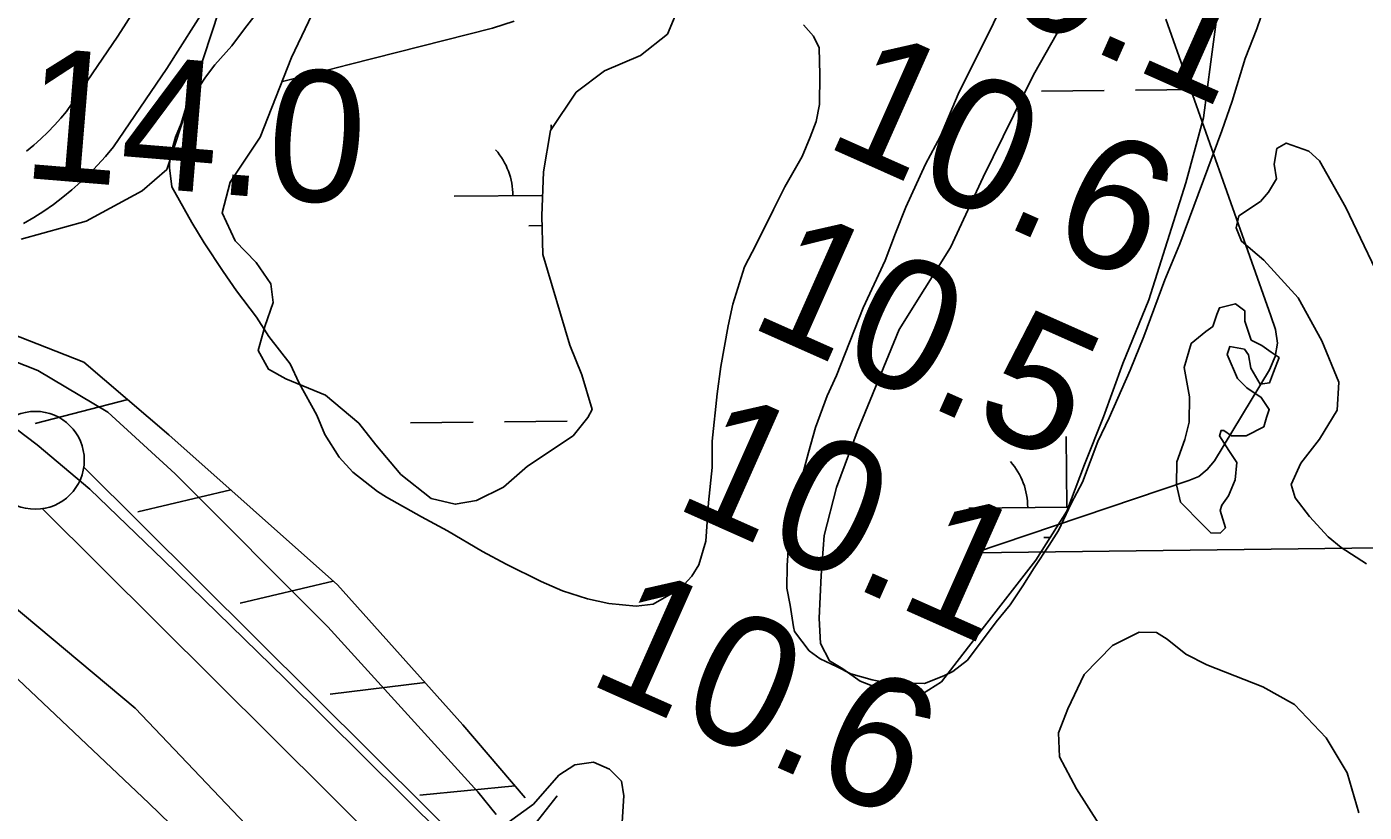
# Model space of a CAD drawing. Extents: x 3625074 to 3663148, y 511451 to 537151.
# Drawn here: x 3655865 to 3656548, y 529709 to 530110 of the extents above; entities that cross this region are included whole.
import ezdxf

# ---------------------------------------------------------------- set-up
doc = ezdxf.new("R2010")
doc.units = 0
for name, color, linetype in [('V-BORW-LINE', 7, 'Continuous'), ('V-FLOD-BASE', 7, 'Continuous'), ('V-LEVE-TOET', 7, 'Continuous'), ('V-RIVR-RANG', 7, 'Continuous'), ('V-ROAD-CNTR', 7, 'Continuous'), ('V-RRAP-FSHR', 7, 'Continuous'), ('V-SITE-OTLN', 7, 'Continuous'), ('V-SITE-VEGE', 7, 'Continuous'), ('V-SURV-IDEN', 7, 'Continuous'), ('V-SURV-LINE', 7, 'Continuous'), ('V-TOPO-DPTH', 7, 'Continuous'), ('V-TOPO-MINR', 7, 'Continuous'), ('V-WETL-SWMP', 7, 'Continuous')]:
    doc.layers.add(name, color=color, linetype=linetype)

msp = doc.modelspace()

# ---------------------------------------------------------------- linework, layer by layer
at = {"layer": 'V-BORW-LINE'}
for points in [[(3656548.97, 529835.8), (3656536.11, 529844.08), (3656529.35, 529849.59), (3656519.91, 529859.89), (3656512.51, 529869.48), (3656510.53, 529876.31), (3656515.39, 529887.16), (3656525.04, 529899.33), (3656534.02, 529914.22), (3656534.83, 529928.51), (3656526.17, 529949.7), (3656514.12, 529971.59), (3656496.59, 529990.82), (3656485.11, 530000.45), (3656482.45, 530007.28), (3656483.86, 530013.4), (3656494.82, 530020.79), (3656498.95, 530025.51), (3656503.1, 530032.29), (3656501.8, 530039.78), (3656503.24, 530047.94), (3656508.03, 530050.62), (3656519.56, 530046.43), (3656524.97, 530041.61), (3656538.37, 530017.67), (3656561.08, 529970.48)], [(3656465.41, 529855.62), (3656453.94, 529867.3), (3656451.98, 529876.16), (3656452.08, 529887.74), (3656456.27, 529899.27), (3656458.4, 529908.1), (3656458.51, 529921.04), (3656455.93, 529936.04), (3656459.44, 529948.26), (3656466.99, 529954.32), (3656470.42, 529957.01), (3656472.51, 529963.12), (3656473.91, 529966.51), (3656482.09, 529968.48), (3656486.83, 529965.03), (3656486.78, 529959.59), (3656490.09, 529950.03), (3656495.52, 529947.25), (3656500.25, 529943.81), (3656504.31, 529941.04), (3656501.52, 529933.58), (3656499.43, 529928.15), (3656494.66, 529927.52), (3656489.96, 529935.73), (3656488.66, 529942.55), (3656486.65, 529945.29), (3656479.17, 529946.72), (3656477.77, 529942.65), (3656483.11, 529930.34), (3656487.83, 529925.54), (3656495.27, 529920.7), (3656499.3, 529914.54), (3656497.9, 529910.47), (3656496.5, 529905.71), (3656487.61, 529901.03), (3656480.12, 529901.1), (3656476.06, 529903.86), (3656474.7, 529903.87), (3656473.99, 529901.15), (3656478.69, 529893.62), (3656482.72, 529887.46), (3656481.96, 529878.61), (3656478.48, 529870.48), (3656475.03, 529865.74), (3656474.32, 529863.03), (3656476.97, 529854.15), (3656474.22, 529851.45), (3656469.45, 529851.49), (3656465.41, 529855.62)]]:
    msp.add_lwpolyline(points, dxfattribs=at)
at = {"layer": 'V-FLOD-BASE'}
msp.add_lwpolyline([(3656097.95, 529676.53), (3655996.36, 529777.24), (3655934.45, 529837.54), (3655896.77, 529873.87), (3655869.82, 529896.52), (3655854.31, 529908.2), (3655825.29, 529926.79), (3655792.84, 529942.02), (3655754.27, 529955.95), (3655714.32, 529966.49), (3655681.09, 529970.19), (3655650.56, 529972.5), (3655616.6, 529970.78), (3655554.74, 529961.83), (3655462.93, 529942.98), (3655403.77, 529932.66)], dxfattribs=at)
at = {"layer": 'V-LEVE-TOET'}
for points in [[(3655832.96, 529949.12), (3655870.16, 529934.53), (3655905.95, 529913.16), (3655940.28, 529881.62), (3656018.32, 529803.52), (3656094.94, 529719.32), (3656104.34, 529707.7)], [(3655848.54, 529821.67), (3655919.95, 529761.96), (3656026.2, 529650.34), (3656053.77, 529621.57), (3656069.89, 529603.1), (3656081.07, 529588.47), (3656101.34, 529577.43), (3656119.58, 529567.76), (3656153.9, 529534.86), (3656218.5, 529471.82), (3656341.6, 529347.15), (3656431.02, 529252.65), (3656527.29, 529163.52), (3656580.49, 529116.88), (3656606.81, 529098.99)], [(3656110.41, 529703.57), (3656123.4, 529712.95), (3656136.43, 529727.77), (3656144.62, 529733.12), (3656154.14, 529734.4), (3656162.25, 529730.93), (3656165.38, 529727.74), (3656168.31, 529724.77), (3656169.6, 529717.29), (3656168.8, 529703.72)]]:
    msp.add_lwpolyline(points, dxfattribs=at)
at = {"layer": 'V-ROAD-CNTR'}
for points in [[(3655864.39, 530046.49), (3655868.16, 530049.58), (3655871.81, 530052.82), (3655875.33, 530056.2), (3655878.71, 530059.71), (3655881.95, 530063.35), (3655884.82, 530066.82), (3655911.12, 530105.18), (3655932.28, 530138.63)], [(3655862.93, 530009.5), (3655868.14, 530012.56), (3655873.22, 530015.83), (3655878.17, 530019.28), (3655882.98, 530022.93), (3655887.65, 530026.77), (3655892.16, 530030.78), (3655896.52, 530034.96), (3655900.71, 530039.31), (3655904.73, 530043.82), (3655908.81, 530048.77), (3655936.17, 530088.67), (3655957.72, 530122.72)], [(3655796.31, 529836.88), (3655926.95, 529713.4), (3656273.33, 529377.81), (3656514.63, 529143.14)], [(3656108.07, 529676.66), (3656120.62, 529698.13), (3656135.45, 529717.31)]]:
    msp.add_lwpolyline(points, dxfattribs=at)
at = {"layer": 'V-RRAP-FSHR'}
for p, q in [((3655916.15, 529919.65), (3655868.86, 529907.45)), ((3655968.77, 529873.5), (3655921.24, 529862.28)), ((3656021.02, 529826.92), (3655973.49, 529815.7)), ((3656068.02, 529775.06), (3656019.54, 529769.18)), ((3656114.04, 529722.32), (3656065.43, 529717.61))]:
    msp.add_line(p, q, dxfattribs=at)
msp.add_lwpolyline([(3655445.42, 529970.59), (3655494.14, 529980.49), (3655614.22, 529998.86), (3655695.48, 529999.94), (3655795.17, 529977.38), (3655893.75, 529938.81), (3655937.16, 529901.69), (3656023.24, 529824.94), (3656087.37, 529753.51), (3656119.21, 529716.28)], dxfattribs=at)
at = {"layer": 'V-SITE-OTLN'}
msp.add_lwpolyline([(3655806.35, 530352.72), (3655864.99, 530374.31), (3656012.38, 530428.25), (3656074.26, 530457.7), (3656086.94, 530462.33), (3656121.6, 530452.53), (3656171.96, 530431.54), (3656197.07, 530413.94), (3656212.75, 530401.16), (3656215.77, 530385.33), (3656203.02, 530372.81), (3656126.98, 530349.81), (3656060.37, 530320.4), (3656007.8, 530271.91), (3655993.03, 530210.44), (3655936.16, 530037.2), (3655923.43, 530026.25), (3655894.85, 530010.72), (3655861.6, 530001.54)], dxfattribs=at)
at = {"layer": 'V-SITE-VEGE'}
for points in [[(3656500.65, 530131.42), (3656492.92, 530108.91), (3656487, 530093.9), (3656480.43, 530071.96), (3656475.08, 530056.95), (3656453.71, 529999.23), (3656446.02, 529980.77), (3656435.33, 529951.91), (3656428.23, 529934.6), (3656417.59, 529910.38), (3656411.69, 529898.27), (3656403.97, 529877.49), (3656398.08, 529866.54), (3656391.58, 529852.7), (3656386.89, 529845.22), (3656379.25, 529833.7), (3656373.38, 529824.49), (3656366.92, 529814.7), (3656359.89, 529806.08), (3656345.24, 529786.53), (3656337.66, 529780.8), (3656333.01, 529778.53), (3656323.13, 529774.56), (3656305.18, 529774.72), (3656296.51, 529776.54), (3656285.53, 529779.54), (3656278.61, 529783.07), (3656269.96, 529787.2), (3656264.21, 529791.31), (3656256.77, 529801.22), (3656256.21, 529803.54), (3656254.58, 529814.56), (3656252.92, 529823.26), (3656253.02, 529834.84), (3656253.69, 529845.26), (3656256.74, 529862.03), (3656259.17, 529874.74), (3656263.97, 529892.65), (3656267.56, 529905.36), (3656273.49, 529921.52), (3656278.22, 529931.9), (3656291.85, 529966.53), (3656303.07, 529990.74), (3656308.41, 530004.6), (3656313.74, 530017.87), (3656323.78, 530039.78), (3656331.44, 530054.19), (3656340.32, 530075.54), (3656346.81, 530088.8), (3656356.24, 530107.24), (3656372.18, 530140.69)], [(3656261.3, 530110.99), (3656266.46, 530105.16), (3656269.31, 530099.34), (3656269.76, 530085.44), (3656269.62, 530070.38), (3656267.81, 530061.71), (3656264.84, 530053.63), (3656260.7, 530043.82), (3656251.87, 530028.27), (3656245.97, 530016.74), (3656237.13, 529998.87), (3656231.23, 529987.34), (3656225.27, 529968.29), (3656222.85, 529957.3), (3656219.19, 529936.49), (3656217.33, 529922.61), (3656214.79, 529898.31), (3656214.68, 529884.99), (3656212.78, 529867.05), (3656211.44, 529847.38), (3656207.85, 529835.25), (3656204.33, 529829.49), (3656198.48, 529823.17), (3656184.51, 529815.19), (3656175.81, 529814.11), (3656161.93, 529815.4), (3656150.95, 529817.81), (3656138.24, 529821.98), (3656127.28, 529826.71), (3656109.41, 529835.56), (3656097.31, 529842.04), (3656079.45, 529852.62), (3656066.2, 529859.69), (3656048.33, 529869.7), (3656043.73, 529872.63), (3656031.08, 529882.59), (3656024.2, 529890.18), (3656016.77, 529901.83), (3656012.81, 529911.71), (3656003.69, 529928.01), (3655999.15, 529937.89), (3655988.27, 529951.89), (3655981.99, 529961.79), (3655971.69, 529975.2), (3655964.83, 529985.11), (3655955.12, 529999.68), (3655948.84, 530010.15), (3655938.58, 530028.2), (3655937.51, 530038.06), (3655937.56, 530043.27), (3655940.55, 530053.67), (3655943.5, 530060.59), (3655945.89, 530068.67), (3655949.42, 530074.43), (3655955.88, 530084.22), (3655960.57, 530090.54), (3655969.34, 530100.31), (3655975.79, 530108.94), (3655984.58, 530120.44)], [(3656412.28, 529702.92), (3656400.87, 529720.72), (3656392.17, 529737.14), (3656391.6, 529749.4), (3656396.47, 529761.61), (3656404.8, 529779.24), (3656419.23, 529794.09), (3656432.91, 529800.77), (3656441.76, 529800.69), (3656447.17, 529797.24), (3656456.64, 529789.66), (3656467.48, 529784.11), (3656495.97, 529772.96), (3656512.23, 529763.96), (3656528.41, 529746.8), (3656539.14, 529729), (3656545.08, 529708.52)]]:
    msp.add_lwpolyline(points, dxfattribs=at)
at = {"layer": 'V-SURV-LINE'}
for points in [[(3655893.67, 529885.17), (3656540.35, 529242.41)], [(3656519.21, 529221.13), (3655872.52, 529863.89)]]:
    msp.add_lwpolyline(points, dxfattribs=at)
msp.add_circle((3655868.93, 529888.61), 25, dxfattribs=at)
at = {"layer": 'V-TOPO-DPTH'}
msp.add_lwpolyline([(3656446.57, 530113.92), (3656500.2, 529962.33), (3656502.6, 529955.39), (3656503.54, 529948.48), (3656502.27, 529941.62), (3656499.54, 529934.8), (3656471.44, 529888.37), (3656467.69, 529883.9), (3656463.37, 529880.38), (3656458.2, 529878.29), (3656348.72, 529841.38), (3657147.65, 529851.28)], dxfattribs=at)
at = {"layer": 'V-TOPO-MINR'}
for points in [[(3656113.54, 530112.86), (3656102.44, 530109.32), (3656029.33, 530090.69), (3656008.17, 530085.36), (3655995.16, 530082.13)], [(3656446.57, 530113.92), (3656500.2, 529962.33), (3656502.6, 529955.39), (3656503.54, 529948.48), (3656502.27, 529941.62), (3656499.54, 529934.8), (3656471.44, 529888.37), (3656467.69, 529883.9), (3656463.37, 529880.38), (3656458.2, 529878.29), (3656348.72, 529841.38)]]:
    msp.add_lwpolyline(points, dxfattribs=at)
at = {"layer": 'V-WETL-SWMP'}
for p, q in [((3656382.95, 530077.2), (3656414.95, 530077.52)), ((3656430.95, 530077.68), (3656462.95, 530078)), ((3656132.54, 530057.63), (3656132.52, 530059.95)), ((3656082.88, 530023.45), (3656128.09, 530023.9)), ((3656121.04, 530008.4), (3656127.81, 530008.47)), ((3656060.64, 529907.78), (3656092.63, 529908.11)), ((3656108.63, 529908.27), (3656140.63, 529908.59)), ((3656395.93, 529864.72), (3656395.57, 529900.72)), ((3656345.93, 529864.22), (3656396.69, 529864.73)), ((3656384.08, 529849.17), (3656387.36, 529849.2))]:
    msp.add_line(p, q, dxfattribs=at)
for points in [[(3656196.71, 530117.74), (3656191.84, 530106.21), (3656178.13, 530095.45), (3656159.67, 530087.45), (3656145.28, 530076.68), (3656132.17, 530057.06), (3656128.57, 530035.99), (3656127.68, 530013.53), (3656128.19, 529993.78), (3656142.06, 529947.36), (3656148.05, 529932.33), (3656153.33, 529914.58), (3656151.26, 529910.51), (3656143.68, 529901.05), (3656120.39, 529885.6), (3656108.04, 529874.82), (3656094.36, 529868.14), (3656083.45, 529866.2), (3656071.22, 529869.03), (3656055.68, 529881.43), (3656042.88, 529896.52), (3656034.13, 529907.49), (3656017.24, 529921.94), (3655996.89, 529930.3), (3655988.09, 529935.14), (3655982.73, 529944.72), (3655986.24, 529956.95), (3655990.44, 529969.16), (3655989.16, 529978.71), (3655981.77, 529989.67), (3655970.98, 530000.66), (3655964.3, 530015.02), (3655968.53, 530030.64), (3655983.72, 530053.64), (3655999.75, 530094.35), (3656017.1, 530130.95)], [(3656473.87, 530125.44), (3656469.48, 530092.12), (3656465.82, 530063.56), (3656456.67, 530030.28), (3656437.74, 529970.54), (3656424.51, 529937.98), (3656414.73, 529910.84), (3656404.98, 529886.42), (3656395.91, 529862.67), (3656380.02, 529837.63), (3656353.85, 529803.83), (3656342.82, 529789.63), (3656331.8, 529775.43), (3656322.21, 529769.39), (3656303.17, 529770.93), (3656290.28, 529775.81), (3656281.48, 529782.02), (3656274.71, 529786.16), (3656270.03, 529795.06), (3656269.46, 529808), (3656270.34, 529829.78), (3656271.89, 529850.19), (3656278.24, 529874.64), (3656288.71, 529903.14), (3656310.29, 529955.36), (3656336.54, 529997.33), (3656353.21, 530033.26), (3656378.87, 530085.45), (3656396.87, 530117.29)]]:
    msp.add_lwpolyline(points, dxfattribs=at)
for centre in [(3656077.64, 530023.87), (3656340.68, 529864.64)]:
    msp.add_arc(centre, 35.25, 359.8032, 41.34685, dxfattribs=at)

# ---------------------------------------------------------------- texts
at = {"layer": 'V-RIVR-RANG'}
for s, rotation, p in [('10.1', 336.02833, (3656315.19, 530139.57)), ('10.6', 336.02833, (3656270.94, 530049.81)), ('14.0', 355.30833, (3655861.24, 530033.04)), ('10.5', 336.02833, (3656232.23, 529957.58)), ('10.1', 336.02833, (3656194, 529865.14)), ('10.6', 336.02833, (3656149.75, 529775.38))]:
    msp.add_text(s, height=67, rotation=rotation, dxfattribs=at).set_placement(p)
at = {"layer": 'V-SURV-IDEN'}
msp.add_text('555+83.1', height=100, rotation=60.99873, dxfattribs=at).set_placement((3656573.66, 529329.95))

doc.saveas('drawing.dxf')
